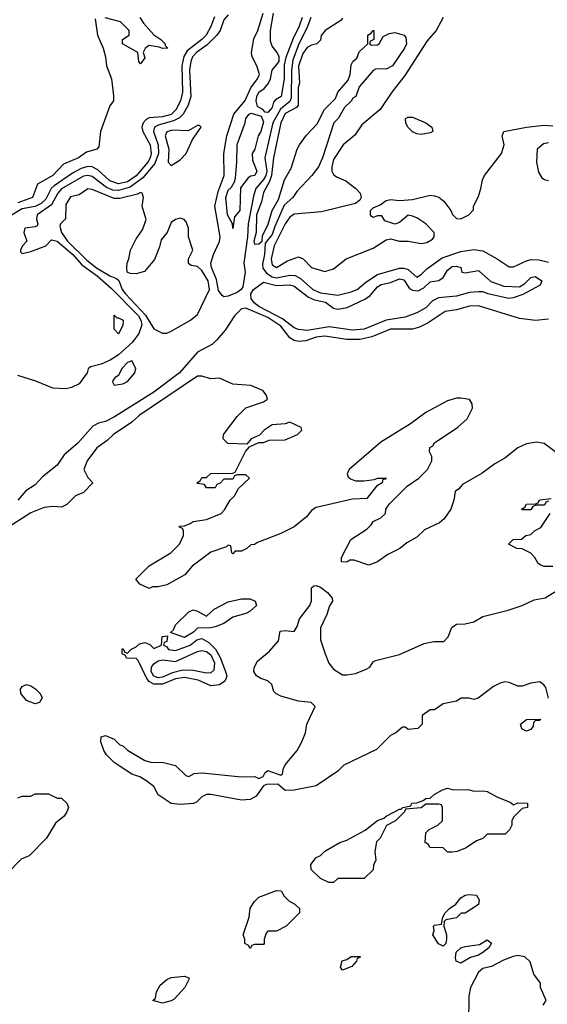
# Model space of a CAD drawing. Header units: inches. Extents: x 2348341 to 2479810, y 460419 to 613669.
# Tile 567 of 656: x 2444699 to 2447104, y 548913 to 553400. Entities that reach past the tile are written whole.
import ezdxf

# ---------------------------------------------------------------- set-up
doc = ezdxf.new("R2010")
doc.units = ezdxf.units.IN
doc.header["$MEASUREMENT"] = 0
doc.layers.add('C4544', color=7, linetype='Continuous')
doc.layers.add('C4545', color=7, linetype='Continuous')

msp = doc.modelspace()

# ---------------------------------------------------------------- linework, layer by layer
at = {"layer": 'C4544', "color": 2}
for points, elevation in [([(2446173.8, 550000), (2446150, 549975.3), (2446050, 549908.7), (2445950, 549888.7), (2445910, 549888), (2445876.4, 549916.4), (2445824.7, 549915.3), (2445810, 549908.7), (2445777.6, 549862.4), (2445750, 549846), (2445710, 549844), (2445571.1, 549868.9), (2445551.3, 549868.7), (2445530, 549858), (2445505.4, 549834.6), (2445491.1, 549828.9), (2445430, 549824), (2445390, 549829), (2445330, 549868), (2445310, 549906), (2445273.6, 549933.6), (2445246, 549950), (2445210, 549962), (2445153, 550000)], 34), ([(2445411, 550000), (2445456, 549956), (2445470, 549951), (2445495.1, 549964.9), (2445530, 549968), (2445709.5, 549950.5), (2445771, 549951), (2445790, 549942), (2445808.4, 549951.6), (2445818, 549970), (2445830, 549978), (2445890, 549958), (2445896.5, 549963.5), (2445901.2, 549990), (2445907.2, 550000)], 34), ([(2444690, 549854), (2444710, 549862), (2444750, 549862), (2444770, 549872), (2444830, 549872), (2444870, 549852), (2444890, 549852), (2444914, 549830), (2444922, 549810), (2444914, 549790), (2444902, 549770), (2444862, 549738), (2444822, 549670), (2444742, 549590), (2444705.4, 549574.6), (2444642, 549510)], 34), ([(2447085.2, 548910), (2447099, 548930), (2447074, 548990), (2447073.2, 549010), (2447042.7, 549050), (2447026.8, 549106.8), (2447002, 549130), (2446970, 549136.2), (2446948.6, 549131.4), (2446905.1, 549114.9), (2446850, 549085.6), (2446810, 549076.9), (2446790, 549059.3), (2446754.8, 548990), (2446746, 548950), (2446744.7, 548830)], 38)]:
    msp.add_lwpolyline(points, dxfattribs=dict(at, elevation=elevation))
at = {"layer": 'C4544', "color": 2, "elevation": 34}
for points in [[(2446770, 549884.7), (2446810, 549886.8), (2446830, 549882.8), (2446876.8, 549856.8), (2446934.4, 549834.4), (2446950, 549822), (2446970, 549831.3), (2447014, 549830), (2447014, 549810), (2446990, 549806), (2446950, 549766), (2446942, 549750), (2446942, 549730), (2446931.6, 549708.4), (2446912, 549688), (2446830, 549688), (2446810.9, 549669.1), (2446782, 549658), (2446734.4, 549625.6), (2446694, 549610), (2446670, 549606), (2446650, 549606), (2446630, 549626), (2446568.4, 549628.4), (2446562, 549642), (2446548, 549650), (2446550, 549694), (2446566, 549710), (2446606, 549730), (2446626, 549750), (2446626, 549810), (2446622, 549822), (2446610, 549826), (2446550, 549826), (2446530, 549808), (2446458, 549802), (2446454, 549790), (2446412, 549750), (2446371.6, 549728.4), (2446342, 549670), (2446326, 549654), (2446318, 549610), (2446322, 549570), (2446312.7, 549547.3), (2446310, 549526), (2446270, 549486), (2446150, 549486), (2446130, 549468), (2446108.4, 549468.4), (2446070, 549486), (2446027.3, 549527.3), (2446026, 549550), (2446050, 549582), (2446070, 549591.3), (2446089.4, 549610.6), (2446158, 549650), (2446190, 549661), (2446273.6, 549706.4), (2446330, 549751), (2446359, 549761), (2446370, 549771.3), (2446430, 549802), (2446438, 549802), (2446446, 549810), (2446482, 549818), (2446486, 549830), (2446510, 549832), (2446538, 549842), (2446550, 549851.3), (2446570, 549852), (2446588, 549870), (2446626, 549890), (2446650, 549898), (2446670, 549892), (2446750, 549891.3)], [(2445750, 549168), (2445742, 549182), (2445726, 549190), (2445726, 549210), (2445718, 549230), (2445745.2, 549310), (2445750, 549352), (2445770, 549382), (2445790, 549402), (2445870, 549431.3), (2445890.9, 549430.9), (2445905.4, 549405.4), (2445925.4, 549385.4), (2445954, 549370), (2445974, 549350), (2445974, 549330), (2445914, 549270), (2445870, 549246), (2445830, 549246), (2445822, 549238), (2445814, 549210), (2445814, 549190), (2445810, 549186), (2445770, 549186), (2445758, 549182)], [(2446630, 549178), (2446608.9, 549188.9), (2446582, 549230), (2446588, 549250), (2446586, 549270), (2446590, 549274), (2446622, 549278), (2446628, 549310), (2446638, 549330), (2446658, 549350), (2446688, 549370), (2446710, 549398), (2446729.2, 549410.8), (2446746, 549414), (2446782, 549410), (2446794, 549390), (2446790, 549368), (2446730, 549328.7), (2446712, 549328), (2446690, 549308), (2446642, 549298), (2446634, 549290), (2446632, 549270), (2446644.7, 549230), (2446644.7, 549210), (2446642, 549190)], [(2446710, 549101.2), (2446689.2, 549109.2), (2446685.2, 549125.2), (2446689.1, 549150.9), (2446709.4, 549170.6), (2446730, 549177.3), (2446794.5, 549185.5), (2446830, 549206.8), (2446850, 549191.3), (2446837.3, 549170), (2446810, 549149.5), (2446790, 549137), (2446753.7, 549126.3)], [(2446170, 549068.7), (2446162, 549082), (2446169, 549111), (2446190, 549118), (2446210, 549131.3), (2446251.3, 549131.3), (2446250, 549126), (2446238, 549122), (2446234, 549110), (2446213.7, 549086.3)], [(2445350, 548918), (2445306, 548930), (2445318, 548942), (2445322, 548970), (2445339.3, 549000.7), (2445370, 549026.8), (2445390, 549034.8), (2445450, 549042), (2445470, 549034), (2445472, 549030), (2445451.3, 548990), (2445404, 548936), (2445390, 548928.7)]]:
    msp.add_lwpolyline(points, close=True, dxfattribs=at)
at = {"layer": 'C4545', "color": 2}
for points, elevation in [([(2445587.8, 553412.2), (2445570.9, 553369.1), (2445549.1, 553330), (2445530, 553308.8), (2445462.7, 553257.3), (2445447.2, 553232.8), (2445437.8, 553190), (2445441.8, 553070), (2445432.2, 553030), (2445411.4, 552988.6), (2445390, 552968.1), (2445350, 552957.4), (2445290, 552952.3), (2445275.3, 552944.7), (2445262, 552930), (2445256, 552910), (2445260.9, 552890), (2445294.2, 552830), (2445298.4, 552790), (2445294.3, 552770), (2445283.6, 552750), (2445230, 552689), (2445190, 552661.1), (2445150, 552651.9), (2445110, 552665.6), (2445055.8, 552715.8), (2445030, 552729.8), (2445010, 552731), (2444979, 552721), (2444939.8, 552700.2), (2444856.5, 552643.5), (2444842.8, 552630), (2444817.6, 552582.4), (2444797.1, 552562.9), (2444770, 552549), (2444710, 552537.8), (2444650, 552500.9)], 22), ([(2445650, 553421.3), (2445630, 553399.3), (2445613, 553350), (2445598.4, 553330), (2445554.1, 553285.9), (2445504.6, 553250), (2445486.7, 553230), (2445478.5, 553210), (2445473.4, 553170), (2445479.6, 553050), (2445467.8, 553010), (2445444.9, 552970), (2445427.4, 552952.6), (2445400.9, 552939), (2445330, 552919.3), (2445314, 552910), (2445309.1, 552890), (2445330.2, 552830), (2445331.1, 552790), (2445315.8, 552744.2), (2445260.1, 552679.9), (2445203, 552637), (2445150, 552621), (2445123.7, 552623.7), (2445095.4, 552635.4), (2445030, 552686), (2445010, 552689.8), (2444990, 552686.2), (2444890, 552629.7), (2444872.6, 552610), (2444844.2, 552555.8), (2444778.4, 552510), (2444775.5, 552490), (2444781, 552470), (2444778.8, 552461.2), (2444770, 552455.3), (2444722, 552450), (2444718, 552430), (2444731.3, 552390), (2444712, 552370), (2444702, 552350), (2444702, 552342), (2444710, 552334), (2444750, 552342.8), (2444818, 552370), (2444843.7, 552396.3), (2444870, 552390.4), (2444940.9, 552330), (2444982.5, 552282.5), (2445052.2, 552232.2), (2445116.6, 552176.6), (2445240.2, 552050), (2445251.8, 552030), (2445255.6, 552010), (2445242.4, 551970), (2445214, 551930), (2445150, 551872), (2445112, 551848), (2445070, 551829.8), (2445022, 551818), (2445010.6, 551809.4), (2445007.3, 551790), (2444970, 551741.1), (2444935.8, 551724.2), (2444910, 551718.5), (2444850, 551721.1), (2444773.3, 551753.3), (2444690, 551778.7)], 26), ([(2445246.8, 553410), (2445263.4, 553383.4), (2445310, 553331.3), (2445342, 553310), (2445362, 553290), (2445362, 553282), (2445374, 553270), (2445351.3, 553268.7), (2445335.3, 553275.3), (2445290, 553282), (2445282, 553278), (2445271.1, 553268.9), (2445262, 553250), (2445270, 553226), (2445250, 553198), (2445242, 553210), (2445238, 553250), (2445168, 553290), (2445168, 553310), (2445198, 553330), (2445198, 553350), (2445158, 553390), (2445088.7, 553408.7)], 18), ([(2446026, 553410), (2446011.4, 553368.6), (2445970, 553286), (2445945, 553215), (2445938.8, 553170), (2445936.3, 553043.7), (2445930, 553027.6), (2445887.6, 552992.4), (2445853.4, 552930), (2445816.8, 552770), (2445825, 552710), (2445820.5, 552690), (2445810, 552671), (2445775.5, 552630), (2445764.3, 552595.7), (2445741.2, 552470), (2445737.7, 552410), (2445721.6, 552290), (2445726.3, 552250), (2445717, 552183), (2445708.5, 552170), (2445690, 552157.3), (2445650, 552140.5), (2445630, 552137.6), (2445622.5, 552142.5), (2445606, 552166), (2445596, 552216), (2445572.9, 552270), (2445570.8, 552290), (2445582.9, 552330), (2445610.6, 552389.4), (2445613.6, 552410), (2445588.7, 552550), (2445603.1, 552616.9), (2445630.9, 552690), (2445629.5, 552790), (2445642.9, 552870), (2445675.1, 552970), (2445727.7, 553032.3), (2445753.5, 553090), (2445783.1, 553130), (2445792, 553150), (2445780.3, 553190), (2445758.4, 553230), (2445755.1, 553250), (2445766.8, 553313.2), (2445784, 553350), (2445809.4, 553430)], 26), ([(2446170, 553406), (2446163.6, 553396.4), (2446092, 553350), (2446072.7, 553327.3), (2446070, 553306), (2446054, 553290), (2446030, 553284), (2446010, 553272.7), (2445990, 553245.2), (2445970, 553188), (2445974, 553110), (2445969.3, 553090), (2445969, 553011), (2445960.7, 552999.3), (2445910, 552972.3), (2445890, 552929.2), (2445856, 552770), (2445847.5, 552690), (2445837.9, 552662.1), (2445810, 552612.3), (2445800.8, 552570), (2445778.9, 552510), (2445776.4, 552430), (2445766.2, 552390), (2445770, 552377.3), (2445790, 552378), (2445803.7, 552390), (2445805.8, 552414.2), (2445831.3, 552468.7), (2445849.6, 552530), (2445879.1, 552580.9), (2445906.6, 552670), (2445936.9, 552723.1), (2445963.7, 552810), (2445974.5, 552830), (2446006.6, 552873.4), (2446054.5, 552925.5), (2446089, 552990), (2446139, 553041), (2446149, 553070), (2446196.5, 553123.5), (2446205.2, 553150), (2446210, 553194), (2446218, 553210), (2446235.3, 553224.7), (2446246.3, 553253.7), (2446286, 553290), (2446286, 553330), (2446302, 553338), (2446310, 553351.3), (2446314, 553350), (2446314, 553310), (2446298, 553302), (2446294, 553290), (2446303.6, 553283.6), (2446330, 553284.7), (2446338, 553290), (2446356.4, 553323.6), (2446383.1, 553336.9), (2446410, 553342), (2446452, 553330), (2446458.8, 553318.8), (2446462.8, 553290), (2446454, 553270), (2446398.8, 553190), (2446370, 553174), (2446324.7, 553175.3), (2446310, 553168), (2446246, 553094), (2446231, 553050), (2446218, 553042), (2446210, 553028), (2446179.6, 553000.4), (2446151.3, 552950), (2446131.3, 552930), (2446079.5, 552770), (2446060.5, 552730), (2446030.4, 552689.6), (2445962.6, 552617.4), (2445944.9, 552590), (2445905.3, 552554.7), (2445862, 552458), (2445850, 552420.7), (2445818, 552382), (2445815, 552330), (2445806.1, 552286.1), (2445808.1, 552268.1), (2445824.5, 552244.5), (2445850, 552228.4), (2445870, 552224.1), (2445930, 552235.2), (2445954.2, 552234.2), (2445979.8, 552219.8), (2446035.8, 552170), (2446070, 552155.5), (2446150, 552145.3), (2446210, 552160.4), (2446237.2, 552170), (2446276.9, 552203.1), (2446330, 552238.7), (2446430, 552267.9), (2446450, 552267.9), (2446470, 552261.7), (2446510, 552226.4), (2446530, 552239.1), (2446554.7, 552265.2), (2446624.9, 552315.1), (2446710, 552344), (2446770, 552352.2), (2446810, 552346), (2446876, 552310), (2446930, 552274), (2446950, 552274), (2447010, 552301.6), (2447030, 552306.4), (2447066, 552306), (2447110, 552294.8)], 30), ([(2445986.7, 553410), (2445973.8, 553370), (2445945.3, 553314.8), (2445912.4, 553227.6), (2445905.4, 553194.6), (2445904, 553130), (2445890.5, 553050), (2445865.8, 553034.2), (2445856.7, 553023.3), (2445850, 552999), (2445830, 552977.2), (2445818, 552978), (2445808, 552990), (2445783.7, 553003.7), (2445781.2, 553010), (2445777, 553030), (2445779.6, 553050), (2445789.6, 553070), (2445813.4, 553086.6), (2445831.8, 553108.2), (2445842.9, 553130), (2445849.5, 553170.5), (2445882, 553210), (2445881.2, 553230), (2445873.2, 553250), (2445850, 553279), (2445842.4, 553302.4), (2445841.7, 553350), (2445856.4, 553430)], 22), ([(2446630, 553409.2), (2446598, 553350), (2446557.2, 553302.8), (2446455.1, 553144.9), (2446396.3, 553070), (2446342.8, 552990), (2446259.3, 552920.7), (2446226.5, 552873.5), (2446174.4, 552830), (2446130, 552762.7), (2446121.7, 552730), (2446122, 552710), (2446130, 552694), (2446143.7, 552683.7), (2446185.8, 552665.8), (2446231, 552630), (2446251, 552610), (2446256, 552590), (2446250, 552578), (2446230, 552562), (2446075.5, 552524.5), (2445950, 552514), (2445930, 552499.5), (2445910, 552469.6), (2445859.7, 552370), (2445846.2, 552310), (2445848, 552290), (2445850, 552282.8), (2445870, 552270.6), (2445919.5, 552300.5), (2445970, 552318.8), (2445990.7, 552310.7), (2446030, 552271.3), (2446090, 552252), (2446130, 552264.7), (2446188, 552310), (2446310, 552358), (2446370, 552396), (2446390, 552401), (2446431.1, 552391.1), (2446470, 552390.8), (2446530, 552380.7), (2446555.5, 552384.5), (2446580.4, 552399.6), (2446588, 552410), (2446588, 552430), (2446550, 552469), (2446510, 552497.2), (2446490, 552505.2), (2446470, 552509), (2446430, 552475.3), (2446410, 552468.7), (2446364, 552484), (2446350, 552506), (2446330, 552506), (2446310, 552498), (2446303.1, 552503.1), (2446298, 552510), (2446298, 552530), (2446310, 552542), (2446343.1, 552556.9), (2446370, 552576), (2446390, 552581), (2446430, 552576), (2446490, 552581), (2446570, 552600.7), (2446590, 552597.3), (2446610, 552590.8), (2446633.2, 552573.2), (2446664.7, 552530), (2446671.6, 552511.6), (2446690, 552494), (2446710, 552492), (2446746, 552510), (2446767.3, 552532.7), (2446768, 552550), (2446790, 552594), (2446802, 552630), (2446808.7, 552670), (2446818, 552690), (2446895.3, 552790), (2446908, 552830), (2446898, 552870), (2446906, 552890), (2447009.5, 552910.5), (2447090, 552918.8), (2447130, 552916)], 34), ([(2445043.6, 553403.6), (2445053, 553330), (2445079.3, 553270), (2445090.7, 553230), (2445095.5, 553190), (2445117, 553130), (2445127.3, 553052.7), (2445126, 553030), (2445110, 553008), (2445068, 552890), (2445059.1, 552820.9), (2445050.6, 552809.4), (2445004.2, 552795.8), (2444966.8, 552770), (2444898.8, 552741.2), (2444850.6, 552690), (2444780.5, 552650), (2444757.1, 552590), (2444690, 552564.8)], 18), ([(2447110, 552838), (2447086.4, 552833.6), (2447058, 552810), (2447054.8, 552750), (2447064.5, 552704.5), (2447079.8, 552679.8), (2447090.9, 552670.9), (2447110, 552666.8)], 34), ([(2447110, 552034.5), (2447050, 552029.6), (2446978.3, 552038.3), (2446790, 552095.6), (2446750, 552095.1), (2446690, 552077.6), (2446638, 552070), (2446561.3, 552018.7), (2446521.6, 551998.4), (2446490.5, 551989.5), (2446390, 551989.6), (2446304.6, 551955.4), (2446250, 551942.3), (2446190, 551942.6), (2446090, 551958.5), (2446050, 551952.9), (2446004.1, 551935.9), (2445970, 551933.3), (2445950, 551937.7), (2445930, 551949.6), (2445890, 552002.6), (2445830, 552043.1), (2445730, 552085.4), (2445710, 552081.6), (2445678.4, 552050), (2445635.6, 551984.4), (2445598.4, 551941.6), (2445578, 551922), (2445510, 551885.2), (2445428.2, 551790), (2445310, 551702.4), (2445130.8, 551590), (2445090, 551569.6), (2445058, 551562), (2445033, 551547), (2444964, 551470), (2444902.4, 551417.6), (2444870.6, 551370), (2444802.6, 551317.4), (2444770, 551280.9), (2444726.7, 551253.3), (2444690.6, 551210)], 30), ([(2447169.1, 551409.1), (2447090, 551469), (2447055.5, 551475.5), (2447010, 551466.6), (2446970.5, 551449.5), (2446910, 551401.2), (2446864.5, 551375.5), (2446807.1, 551332.9), (2446718, 551282), (2446699.9, 551260.1), (2446684.7, 551250), (2446678, 551210), (2446664.7, 551170), (2446634.4, 551125.6), (2446613.2, 551106.8), (2446544.1, 551075.9), (2446510, 551041.2), (2446464.5, 551015.5), (2446432, 550990), (2446376.8, 550963.2), (2446330, 550929), (2446290, 550914), (2446223.6, 550936.4), (2446203.6, 550936.4), (2446190, 550928), (2446166, 550930), (2446166, 550950), (2446208.9, 551031.1), (2446282, 551078), (2446302, 551098), (2446310, 551114), (2446346, 551130), (2446366, 551150), (2446368, 551170), (2446385.6, 551194.4), (2446465.6, 551274.4), (2446518, 551310), (2446558, 551350), (2446578, 551390), (2446578, 551410), (2446568, 551430), (2446569.3, 551450.7), (2446582, 551458), (2446590, 551471), (2446697, 551543), (2446738.9, 551581.1), (2446764, 551630), (2446762, 551650), (2446749, 551669), (2446710, 551676), (2446690, 551675.1), (2446650, 551663.7), (2446550, 551609.4), (2446481.1, 551558.9), (2446344.9, 551475.1), (2446201, 551350), (2446191.3, 551330), (2446196.9, 551316.9), (2446207.1, 551307.1), (2446230, 551298.8), (2446270, 551298.8), (2446315.3, 551304.7), (2446331, 551311), (2446371.3, 551311.3), (2446366, 551306), (2446354, 551306), (2446352, 551290), (2446326, 551274), (2446282, 551218), (2446215.5, 551215.5), (2446050, 551177.2), (2446030, 551164), (2446005.8, 551134.2), (2445950, 551089), (2445890, 551059), (2445782.8, 551017.2), (2445770, 551008), (2445752.7, 551007.3), (2445734, 550990), (2445710, 550978), (2445682, 550978), (2445670, 550966), (2445666, 550970), (2445662, 551002), (2445650, 551006), (2445642, 550998), (2445570, 550974), (2445484.7, 550910), (2445452, 550870), (2445370, 550825.2), (2445330, 550815.3), (2445304.7, 550815.3), (2445290, 550808.7), (2445247.3, 550827.3), (2445228, 550850), (2445290, 550911.3), (2445388, 550970), (2445428, 551010), (2445446, 551050), (2445446, 551070), (2445442, 551082), (2445427.3, 551087.3), (2445427.3, 551092.7), (2445450, 551094), (2445476.4, 551103.6), (2445490, 551114), (2445550, 551122), (2445618, 551150), (2445633.2, 551166.8), (2445658, 551210), (2445678, 551230), (2445696.4, 551263.6), (2445746, 551310), (2445730, 551326), (2445690, 551326), (2445678, 551322), (2445670, 551306), (2445630, 551306), (2445612.7, 551287.3), (2445598, 551282), (2445590, 551266), (2445550, 551266), (2445542, 551282), (2445510, 551286), (2445506, 551290), (2445522, 551298), (2445530, 551314), (2445550, 551314), (2445570, 551332), (2445670, 551334), (2445682, 551338), (2445728, 551432), (2445746, 551454), (2445790, 551474), (2445810, 551474), (2445836.4, 551483.6), (2445910, 551484.7), (2445966, 551510), (2445986, 551530), (2445982, 551542), (2445930, 551566), (2445910, 551558), (2445850, 551554), (2445814, 551530), (2445792.7, 551507.3), (2445754, 551490), (2445734, 551466), (2445648.4, 551468.4), (2445626, 551490), (2445628.7, 551510), (2445690, 551591.3), (2445730, 551631.3), (2445810, 551658), (2445828, 551670), (2445822, 551690), (2445808, 551710), (2445753.4, 551733.4), (2445670, 551739.6), (2445610, 551767), (2445570, 551762.7), (2445530, 551775.1), (2445510, 551775.1), (2445243.7, 551596.3), (2445210, 551566.3), (2445127.3, 551510), (2445098, 551482), (2445050, 551449.2), (2445006.8, 551390), (2444991.3, 551350), (2445010, 551314), (2445031.6, 551291.6), (2445031.6, 551288.4), (2444990, 551246), (2444954, 551230), (2444914, 551190), (2444890, 551178), (2444850, 551182), (2444810, 551177.2), (2444750, 551152.3), (2444626.1, 551073.9)], 34), ([(2447110, 551206), (2447098, 551202), (2447092, 551188), (2447052.7, 551187.3), (2447038, 551182), (2447030, 551166), (2446990, 551166), (2446986, 551170), (2447002, 551178), (2447010, 551192), (2447050, 551194), (2447062, 551198), (2447068.4, 551211.6), (2447122, 551218)], 34), ([(2447130, 550908.7), (2447090, 550908), (2447074.6, 550914.6), (2447062, 550922), (2447048, 550950), (2447028.9, 550968.9), (2446990, 550988.7), (2446966, 550990), (2446928, 551010), (2446948.4, 551031.6), (2446987.3, 551032.7), (2447006, 551050), (2447030, 551054), (2447046, 551070), (2447074.6, 551085.4), (2447118, 551150)], 34), ([(2445907.2, 550000), (2445910, 550004.7), (2445964, 550070), (2445985.2, 550110), (2446002, 550150), (2446008, 550190), (2446046, 550270), (2446028, 550288), (2445970, 550295.3), (2445890, 550318), (2445866, 550330), (2445858, 550338), (2445848, 550370), (2445830, 550388), (2445798, 550398), (2445778, 550410), (2445766, 550430), (2445768, 550448), (2445783.7, 550476.3), (2445837.5, 550522.5), (2445879, 550570), (2445886.6, 550613.4), (2445910, 550616), (2445950, 550612), (2445964.7, 550635.3), (2445974, 550670), (2446022, 550730), (2446028.9, 550751.1), (2446028.7, 550811.3), (2446040.4, 550819.6), (2446050, 550822), (2446070, 550814), (2446102, 550790), (2446123.6, 550763.6), (2446124.7, 550750), (2446111.1, 550728.9), (2446098.8, 550690), (2446070.8, 550629.2), (2446070, 550574), (2446091, 550510), (2446107.9, 550467.9), (2446130, 550441), (2446170, 550414.8), (2446190, 550414), (2446230, 550420.7), (2446278.9, 550441.1), (2446295.3, 550450), (2446310, 550474), (2446320.4, 550479.6), (2446430, 550506.8), (2446543.2, 550556.8), (2446586.4, 550566.4), (2446632.9, 550567.1), (2446652.9, 550587.1), (2446668.7, 550630), (2446690, 550646), (2446730, 550646.8), (2446770, 550656), (2446810, 550681), (2446926, 550710), (2446989.1, 550730.9), (2447044.1, 550755.9), (2447094, 550766), (2447166, 550810)], 34), ([(2447110, 550308), (2447097.2, 550357.2), (2447089.1, 550369.1), (2447070, 550382), (2447030, 550377.2), (2446990, 550362.7), (2446970, 550362.7), (2446930, 550379), (2446910, 550382), (2446890, 550377.2), (2446858.5, 550361.5), (2446788.7, 550308.7), (2446770, 550302), (2446748.4, 550308.4), (2446711.6, 550308.4), (2446690, 550294), (2446630, 550282), (2446590, 550255.3), (2446570, 550255.3), (2446534, 550230), (2446534, 550190), (2446514, 550170), (2446470, 550166), (2446456.4, 550176.4), (2446443.6, 550176.4), (2446414, 550150), (2446390, 550138), (2446325.4, 550074.6), (2446176.9, 550003.1), (2446173.8, 550000)], 34), ([(2445153, 550000), (2445130, 550015.3), (2445095.3, 550050), (2445082, 550070), (2445068.7, 550110), (2445070, 550132), (2445090, 550138), (2445130, 550122), (2445156, 550096), (2445170, 550091), (2445190.7, 550070.7), (2445270, 550024.7), (2445296.9, 550016.9), (2445354.4, 550014.4), (2445410, 550001), (2445411, 550000)], 34)]:
    msp.add_lwpolyline(points, dxfattribs=dict(at, elevation=elevation))
for points, elevation in [([(2445670, 552448), (2445668.7, 552470), (2445646.6, 552510), (2445639.5, 552590), (2445650, 552622.8), (2445663.9, 552636.1), (2445678.9, 552661.1), (2445682.5, 552677.5), (2445689.7, 552750), (2445690, 552831), (2445726.6, 552930), (2445729.5, 552950), (2445745.2, 552970), (2445754.4, 552974.4), (2445799.8, 552959.8), (2445810, 552934), (2445798, 552890), (2445786, 552870), (2445770.6, 552810), (2445758.8, 552790), (2445759.8, 552759.8), (2445780.7, 552710), (2445770.7, 552690), (2445752.8, 552687.2), (2445741.1, 552678.9), (2445706, 552634), (2445702, 552530), (2445678, 552502)], 22), ([(2445518, 552918), (2445510, 552918), (2445467.1, 552892.9), (2445395.8, 552895.8), (2445370, 552889.2), (2445362, 552870), (2445378.4, 552810), (2445376, 552750), (2445390, 552736), (2445410, 552747.3), (2445430, 552760.7), (2445458, 552790), (2445486.3, 552853.7), (2445526, 552910)], 30), ([(2446530, 552876), (2446510, 552879.3), (2446490, 552889.3), (2446469.2, 552910), (2446459, 552930), (2446458, 552950), (2446470, 552956), (2446490, 552956.3), (2446551, 552930), (2446578, 552910), (2446582, 552890), (2446570, 552884)], 34), ([(2445010, 552629.4), (2444970, 552601.2), (2444930, 552592.7), (2444910, 552558), (2444907.3, 552492.7), (2444884.7, 552470), (2444881.6, 552458.4), (2444889, 552430), (2444917.6, 552390), (2445004.5, 552304.5), (2445049.1, 552269.1), (2445110, 552232.7), (2445141, 552221), (2445151.1, 552211.1), (2445166.5, 552170), (2445180.8, 552150), (2445272.8, 552052.8), (2445310, 551990.6), (2445350, 551970.7), (2445370, 551970.7), (2445390, 551980.7), (2445478, 552030), (2445510, 552057.1), (2445564.7, 552170), (2445557.7, 552210), (2445530, 552257.2), (2445510, 552275.3), (2445480.4, 552280.4), (2445468.9, 552288.9), (2445468.7, 552310), (2445488, 552350), (2445469, 552410), (2445468.7, 552450), (2445458, 552478), (2445448.9, 552488.9), (2445430, 552495.3), (2445410, 552489), (2445390, 552475.3), (2445371.3, 552430), (2445343.5, 552396.5), (2445335.9, 552364.1), (2445313, 552307), (2445267.5, 552252.5), (2445230, 552241.2), (2445203.1, 552243.1), (2445188.7, 552248.7), (2445188, 552270), (2445188.7, 552290), (2445197.2, 552310), (2445203.7, 552350), (2445230, 552401), (2445258.3, 552441.7), (2445275.1, 552490), (2445258, 552550), (2445264, 552590), (2445258, 552610), (2445250, 552612.3), (2445235.9, 552604.1), (2445155.1, 552584.9), (2445130, 552584.4), (2445030, 552626)], 30), ([(2446730, 552246.8), (2446790, 552257.3), (2446847.2, 552207.2), (2446905.8, 552185.8), (2446977.2, 552182.8), (2447002.4, 552197.6), (2447030, 552224.9), (2447049.7, 552230.3), (2447078.8, 552210), (2447071.3, 552190), (2446993, 552147), (2446948.3, 552131.7), (2446928, 552130), (2446835.3, 552150), (2446810, 552159.6), (2446790, 552160.5), (2446750, 552156.3), (2446690, 552139.7), (2446607.8, 552132.3), (2446581.4, 552118.6), (2446550, 552087.3), (2446510, 552064.2), (2446455.8, 552044.2), (2446369.1, 552030.9), (2446270, 551989.8), (2446215.6, 551984.4), (2446110, 551999.8), (2446010, 551983.9), (2445970, 551987.8), (2445950, 551996.4), (2445896.8, 552036.8), (2445790, 552092.3), (2445767.4, 552110), (2445754.5, 552130), (2445752.4, 552150), (2445764.2, 552170), (2445810, 552203.1), (2445870, 552188.9), (2445931.1, 552191.1), (2445950, 552185.3), (2446015.1, 552135.1), (2446043.7, 552123.7), (2446093.2, 552113.2), (2446130, 552085.7), (2446150, 552080.9), (2446192.1, 552087.9), (2446272.9, 552127.1), (2446296.3, 552143.7), (2446330, 552182), (2446347.3, 552192.7), (2446390, 552202.6), (2446430, 552218.7), (2446450, 552214), (2446475.4, 552175.4), (2446490, 552166.7), (2446515.8, 552164.2), (2446541.6, 552178.4), (2446570, 552205.3), (2446610, 552212), (2446630, 552224.4), (2446650, 552258.8), (2446670, 552275.5), (2446690, 552277.3), (2446710, 552271), (2446714, 552250)], 26), ([(2445142, 552042), (2445150, 552042), (2445171.3, 552030), (2445170, 552006), (2445150, 551968), (2445129, 551990), (2445130, 552054)], 22), ([(2445210, 551846), (2445190, 551838), (2445164.7, 551810), (2445150, 551778), (2445134, 551770), (2445123.6, 551756.4), (2445122, 551750), (2445130, 551734), (2445170, 551741), (2445190, 551751.3), (2445224, 551790), (2445228, 551810)], 30), ([(2445450, 550584), (2445387.3, 550607.3), (2445400.4, 550619.6), (2445410, 550642), (2445470, 550701), (2445490, 550711), (2445510, 550704.7), (2445550, 550682), (2445586.3, 550713.7), (2445650, 550746.8), (2445710, 550761), (2445750, 550761), (2445772, 550750), (2445778, 550730), (2445750, 550705.2), (2445730, 550694), (2445670, 550677.2), (2445630, 550649.2), (2445590, 550634), (2445569.2, 550629.2), (2445510, 550628), (2445491, 550609)], 34), ([(2445410, 550524.9), (2445476, 550550), (2445506, 550574), (2445530, 550580.7), (2445561.4, 550561.4), (2445591.8, 550531.8), (2445613.1, 550493.1), (2445638, 550430), (2445644, 550410), (2445640.7, 550399.3), (2445633.7, 550386.3), (2445610, 550369), (2445570, 550364), (2445513.2, 550390), (2445450, 550402.7), (2445410, 550396.5), (2445350, 550372.2), (2445310, 550372.3), (2445290, 550383.5), (2445278.4, 550398.4), (2445239.3, 550479.3), (2445230, 550488.7), (2445186, 550490), (2445182, 550502), (2445166, 550510), (2445166, 550530), (2445170, 550534), (2445178, 550518), (2445190, 550514), (2445206, 550530), (2445230, 550542), (2445244.7, 550555.3), (2445270, 550562), (2445292.7, 550552.7), (2445310, 550534), (2445346, 550550), (2445348, 550590), (2445372.7, 550592.7), (2445370, 550566), (2445358, 550562), (2445354, 550550), (2445370, 550542), (2445378, 550530)], 34), ([(2445550, 550422.2), (2445490, 550435.1), (2445443.4, 550436.6), (2445395.8, 550424.2), (2445350, 550403.4), (2445330, 550400.3), (2445310, 550407.9), (2445298, 550430), (2445299.3, 550450), (2445310, 550464.6), (2445330, 550477.8), (2445350, 550483.5), (2445410, 550474.7), (2445510, 550520.8), (2445530, 550525.2), (2445550, 550520.2), (2445570, 550505.7), (2445587.1, 550470), (2445584.2, 550435.8), (2445570, 550423.1)], 30), ([(2444770, 550282), (2444730, 550298), (2444704, 550330), (2444702, 550350), (2444710, 550362), (2444730, 550371.3), (2444750, 550364.7), (2444772, 550350), (2444792, 550330), (2444802, 550310), (2444790, 550288.7)], 34), ([(2447010, 550158), (2446988.9, 550168.9), (2446982, 550190), (2447010, 550210.8), (2447072.7, 550212.7), (2447070, 550206), (2447050, 550206), (2447042, 550198), (2447039.6, 550180.4), (2447030, 550166)], 34)]:
    msp.add_lwpolyline(points, close=True, dxfattribs=dict(at, elevation=elevation))

doc.saveas('drawing.dxf')
